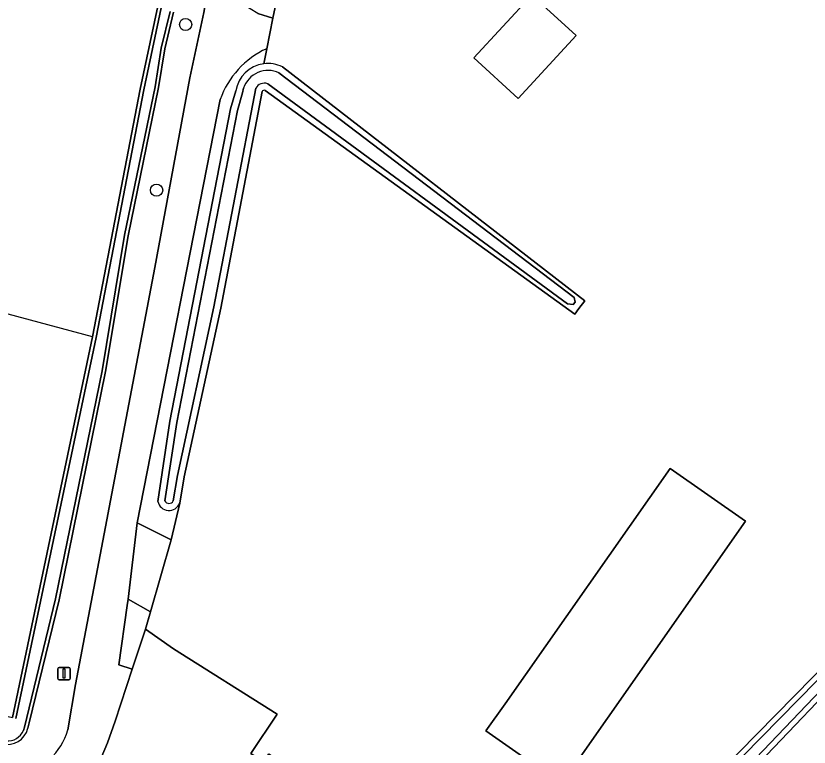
# Model space of a CAD drawing. Extents: x 162879 to 165540, y 384011 to 385181.
# Drawn here: x 164874.9 to 164938.6, y 384582.8 to 384641.5 of the extents above; entities that cross this region are included whole.
import ezdxf

# ---------------------------------------------------------------- set-up
doc = ezdxf.new("R2010")
doc.units = 0
for name, color, linetype in [('IMGEO_Boom', 7, 'Continuous'), ('IMGEO_Erf', 7, 'Continuous'), ('IMGEO_Groenvoorziening', 7, 'Continuous'), ('IMGEO_Hek', 7, 'Continuous'), ('IMGEO_Oever', 7, 'Continuous'), ('IMGEO_Pand', 7, 'Continuous'), ('IMGEO_Parkeervlak_open', 7, 'Continuous'), ('IMGEO_Rijbaan_lokaal_halfverhard', 7, 'Continuous'), ('IMGEO_Rijbaan_lokaal_open', 7, 'Continuous'), ('IMGEO_Verkeersbordpaal', 7, 'Continuous'), ('IMGEO_Voetpad_open', 7, 'Continuous'), ('IMGEO_Waterloop', 7, 'Continuous')]:
    doc.layers.add(name, color=color, linetype=linetype)

msp = doc.modelspace()

# ---------------------------------------------------------------- linework, layer by layer
at = {"layer": 'IMGEO_Boom'}
for centre in [(164888.496, 384640.768), (164886.165, 384627.471)]:
    msp.add_circle(centre, 0.489, dxfattribs=at)
at = {"layer": 'IMGEO_Erf'}
for points in [[(164884.855, 384635.574), (164889.01, 384655.225), (164892.286, 384673.132), (164892.296, 384674.841), (164891.866, 384674.889), (164889.708, 384674.575), (164874.625, 384671.012), (164871.562, 384669.933), (164863.896, 384668.156), (164851.967, 384665.092), (164851.573, 384661.102), (164847.9, 384644.922), (164846.204, 384637.453), (164845.099, 384633.399), (164841.69, 384619.346), (164839.241, 384608.406), (164838.16, 384602.227), (164836.135, 384594.16), (164843.208, 384592.475), (164849.111, 384591.069), (164852.594, 384590.24), (164858.797, 384588.808), (164874.596, 384585.16), (164881.031, 384615.693)], [(164915.198, 384634.826), (164911.643, 384638.089), (164916.295, 384643.157), (164919.85, 384639.895)], [(164933.446, 384600.906), (164918.668, 384579.822), (164912.598, 384584.077), (164914.147, 384586.235), (164927.401, 384605.143)]]:
    msp.add_lwpolyline(points, close=True, dxfattribs=at)
for points in [[(164896.351, 384645.329), (164895.496, 384641.286), (164895.003, 384638.823), (164894.762, 384637.619)], [(164896.271, 384637.366), (164920.533, 384618.588), (164920.077, 384617.983), (164919.733, 384617.527), (164894.874, 384635.473)], [(164894.639, 384635.387), (164891.312, 384618.004), (164888.386, 384604.471), (164888.024, 384602.352), (164887.347, 384599.404), (164885.677, 384593.634), (164885.272, 384592.236), (164887.523, 384590.648), (164895.833, 384585.413), (164893.739, 384582.249), (164894.737, 384581.565), (164895.173, 384582.236), (164912.127, 384571.207), (164910.956, 384569.406), (164908.147, 384565.22), (164912.774, 384562.158), (164912.883, 384560.989), (164918.204, 384557.583)], [(164944.33, 384591.748), (164932.272, 384579.131), (164927.505, 384574.449), (164924.425, 384571.633), (164922.106, 384568.975), (164918.407, 384565.359), (164916.303, 384563.727), (164915.24, 384562.595), (164914.526, 384563.05), (164914.903, 384563.653), (164917.708, 384566.818), (164921.967, 384571.014), (164923.987, 384573.277), (164944.779, 384594.433)]]:
    msp.add_lwpolyline(points, dxfattribs=at)
for centre, radius, start, end in [((164895.102, 384635.017), 2.624, 63.52978, 97.43477), ((164894.8, 384635.31), 0.179, 65.67718, 154.52377)]:
    msp.add_arc(centre, radius, start, end, dxfattribs=at)
at = {"layer": 'IMGEO_Groenvoorziening'}
for points in [[(164888.838, 384636.479), (164889.964, 384641.732), (164891.347, 384649.374), (164896.967, 384677.709), (164896.683, 384678.337), (164895.722, 384678.441), (164894.073, 384678.321), (164886.307, 384676.362), (164872.709, 384673.398), (164861.244, 384670.067), (164854.317, 384668.355), (164842.406, 384665.77), (164838.206, 384664.394), (164832.617, 384662.859), (164813.949, 384658.504), (164797.939, 384654.255), (164794.513, 384653.684), (164788.628, 384652.442), (164788.199, 384651.436), (164784.21, 384653.167), (164776.749, 384633.69), (164774.282, 384627.221)], [(164887.536, 384641.745), (164886.814, 384638.803), (164886.324, 384635.703), (164883.878, 384623.807), (164882.077, 384612.914), (164878.335, 384594.6), (164875.94, 384584.718), (164875.834, 384584.281)], [(164894.762, 384637.619), (164895.003, 384638.823)], [(164879.05, 384584.158), (164879.643, 384587.786), (164886.035, 384621.266), (164888.838, 384636.479)], [(164892.108, 384633.998), (164892.523, 384635.432)], [(164891.273, 384634.745), (164884.601, 384600.773), (164887.347, 384599.404), (164888.024, 384602.352)], [(164886.26, 384602.485), (164887.239, 384608.923), (164892.108, 384633.998)]]:
    msp.add_lwpolyline(points, dxfattribs=at)
for centre, radius, start, end in [((164897.911, 384632.419), 7.034, 114.41848, 160.68545), ((164895.105, 384635.029), 2.613, 97.53447, 171.11928), ((164887.163, 384602.695), 0.927, 193.1203, 338.25618), ((164874.171, 384584.686), 1.711, 256.33307, 346.31728), ((164874.042, 384585.641), 5.223, 282.0151, 343.50798)]:
    msp.add_arc(centre, radius, start, end, dxfattribs=at)
at = {"layer": 'IMGEO_Hek'}
for points in [[(164881.031, 384615.693), (164863.184, 384620.495), (164867.612, 384639.281), (164847.9, 384644.922)], [(164885.272, 384592.236), (164887.368, 384599.478), (164888.024, 384602.352)]]:
    msp.add_lwpolyline(points, dxfattribs=at)
at = {"layer": 'IMGEO_Oever'}
for points in [[(164889.708, 384674.575), (164891.866, 384674.889), (164892.296, 384674.841), (164892.286, 384673.132), (164889.01, 384655.225), (164884.855, 384635.574), (164881.031, 384615.693), (164874.596, 384585.16)], [(164874.868, 384585.058), (164881.312, 384615.636), (164885.136, 384635.517), (164889.292, 384655.169)], [(164894.295, 384641.662), (164895.496, 384641.286), (164896.351, 384645.329)], [(164875.834, 384584.281), (164875.94, 384584.718), (164878.335, 384594.6), (164882.077, 384612.914), (164883.878, 384623.807), (164886.324, 384635.703), (164886.814, 384638.803), (164887.536, 384641.745)], [(164887.255, 384641.802), (164886.532, 384638.86), (164886.042, 384635.754), (164883.596, 384623.859), (164881.795, 384612.966), (164878.055, 384594.663)], [(164894.874, 384635.473), (164919.733, 384617.527), (164920.077, 384617.983), (164920.533, 384618.588), (164896.271, 384637.366)], [(164895.99, 384636.879), (164919.685, 384618.852), (164919.757, 384618.484), (164919.617, 384618.298), (164919.159, 384618.358), (164895.085, 384636.008)], [(164892.523, 384635.432), (164892.108, 384633.998), (164887.239, 384608.923), (164886.26, 384602.485)], [(164886.832, 384602.538), (164887.788, 384608.828), (164892.65, 384633.867), (164893.062, 384635.29), (164893.152, 384635.666)], [(164894.121, 384635.646), (164890.766, 384618.115), (164887.839, 384604.577), (164887.489, 384602.527)], [(164888.024, 384602.352), (164888.386, 384604.471), (164891.312, 384618.004), (164894.639, 384635.387)], [(164964.532, 384613.527), (164931.957, 384579.442), (164927.2, 384574.771), (164924.108, 384571.943), (164921.784, 384569.279), (164918.116, 384565.693), (164916.096, 384563.967), (164915.31, 384563.076), (164915.134, 384563.188), (164915.123, 384563.456), (164918.029, 384566.513), (164922.288, 384570.708), (164924.31, 384572.974), (164945.099, 384594.127)], [(164878.055, 384594.663), (164875.558, 384584.361), (164875.475, 384584.114)], [(164944.779, 384594.433), (164923.987, 384573.277), (164921.967, 384571.014), (164917.708, 384566.818), (164914.903, 384563.653), (164914.526, 384563.05), (164915.24, 384562.595), (164916.303, 384563.727), (164918.407, 384565.359), (164922.106, 384568.975), (164924.425, 384571.633), (164927.505, 384574.449), (164932.272, 384579.131), (164944.33, 384591.748)]]:
    msp.add_lwpolyline(points, dxfattribs=at)
for centre, radius, start, end in [((164895.105, 384635.029), 2.613, 97.53447, 171.11928), ((164895.101, 384635.033), 2.049, 64.27333, 162.01172), ((164895.102, 384635.017), 2.624, 63.52978, 97.43477), ((164894.81, 384635.275), 0.783, 69.47399, 151.6902), ((164894.8, 384635.31), 0.179, 65.67718, 154.52377), ((164887.163, 384602.695), 0.927, 193.1203, 338.25618), ((164887.163, 384602.691), 0.365, 204.73733, 333.34426), ((164874.171, 384584.686), 1.711, 256.33307, 346.31728), ((164874.198, 384584.642), 1.382, 265.11672, 337.53284)]:
    msp.add_arc(centre, radius, start, end, dxfattribs=at)
at = {"layer": 'IMGEO_Pand'}
for points in [[(164919.85, 384639.895), (164916.295, 384643.157), (164911.643, 384638.089), (164915.198, 384634.826)], [(164933.446, 384600.906), (164927.401, 384605.143), (164914.147, 384586.235), (164912.598, 384584.077), (164918.668, 384579.822)]]:
    msp.add_lwpolyline(points, close=True, dxfattribs=at)
at = {"layer": 'IMGEO_Parkeervlak_open'}
msp.add_lwpolyline([(164895.833, 384585.413), (164887.523, 384590.648), (164885.272, 384592.236), (164884.211, 384589.022), (164882.836, 384584.857), (164882.216, 384583.126), (164879.941, 384577.746), (164880.203, 384577.621), (164889.27, 384573.154), (164891.209, 384576.213), (164894.001, 384580.434), (164894.737, 384581.565), (164893.739, 384582.249)], close=True, dxfattribs=at)
at = {"layer": 'IMGEO_Rijbaan_lokaal_halfverhard'}
for points in [[(164895.003, 384638.823), (164895.496, 384641.286), (164894.295, 384641.662), (164893.07, 384642.401), (164892.677, 384642.837), (164892.655, 384643.357), (164897.565, 384668.42), (164898.622, 384675.161), (164899.304, 384677.441), (164900.179, 384680.368), (164911.634, 384749.963), (164912.331, 384755.127), (164913.21, 384764.383), (164913.444, 384766.339), (164913.949, 384770.56), (164914.029, 384773.099), (164913.429, 384782.456), (164913.06, 384785.761), (164912.198, 384782.65), (164910.136, 384779.234), (164908.191, 384777.212), (164909.651, 384777.18)], [(164911.07, 384774.68), (164911.351, 384770.582), (164911.25, 384768.94), (164910.911, 384763.405), (164910.252, 384757.267), (164909.385, 384752.615), (164908.897, 384750), (164906.034, 384731.74), (164905.235, 384728.262), (164904.875, 384724.643), (164899.956, 384693.249), (164897.977, 384682.332), (164896.967, 384677.709), (164891.347, 384649.374), (164889.964, 384641.732), (164888.838, 384636.479), (164886.035, 384621.266), (164879.643, 384587.786), (164879.05, 384584.158)], [(164879.941, 384577.746), (164882.216, 384583.126), (164882.836, 384584.857), (164884.211, 384589.022), (164883.139, 384589.387), (164883.814, 384594.129), (164883.877, 384594.659), (164884.601, 384600.773), (164891.273, 384634.745)]]:
    msp.add_lwpolyline(points, dxfattribs=at)
for centre, radius, start, end in [((164897.911, 384632.419), 7.034, 114.41848, 160.68545), ((164874.042, 384585.641), 5.223, 282.0151, 343.50798)]:
    msp.add_arc(centre, radius, start, end, dxfattribs=at)
at = {"layer": 'IMGEO_Rijbaan_lokaal_open'}
msp.add_lwpolyline([(164885.272, 384592.236), (164885.677, 384593.634), (164883.877, 384594.659), (164883.814, 384594.129), (164883.139, 384589.387), (164884.211, 384589.022)], close=True, dxfattribs=at)
at = {"layer": 'IMGEO_Verkeersbordpaal'}
for p, q in [((164878.234, 384588.268), (164878.234, 384589.068)), ((164878.234, 384589.068), (164878.234, 384588.268)), ((164878.334, 384589.168), (164879.124, 384589.168)), ((164879.124, 384589.168), (164878.334, 384589.168)), ((164879.224, 384589.068), (164879.224, 384588.268)), ((164879.224, 384588.268), (164879.224, 384589.068)), ((164879.124, 384588.168), (164878.334, 384588.168)), ((164878.334, 384588.168), (164879.124, 384588.168))]:
    msp.add_line(p, q, dxfattribs=at)
msp.add_lwpolyline([(164878.654, 384589.043), (164878.804, 384589.043), (164878.804, 384588.293), (164878.654, 384588.293), (164878.654, 384589.043)], dxfattribs=at)
for centre, start, end in [((164878.334, 384589.068), 90, 180), ((164878.334, 384589.068), 90, 180), ((164879.124, 384589.068), 0, 90), ((164879.124, 384589.068), 360, 90), ((164878.334, 384588.268), 180, 270), ((164878.334, 384588.268), 180, 270), ((164879.124, 384588.268), 270, 0), ((164879.124, 384588.268), 270, 0)]:
    msp.add_arc(centre, 0.1, start, end, dxfattribs=at)
at = {"layer": 'IMGEO_Voetpad_open'}
msp.add_lwpolyline([(164887.347, 384599.404), (164884.601, 384600.773), (164883.877, 384594.659), (164885.677, 384593.634)], close=True, dxfattribs=at)
at = {"layer": 'IMGEO_Waterloop'}
for points in [[(164889.292, 384655.169), (164885.136, 384635.517), (164881.312, 384615.636), (164874.868, 384585.058)], [(164875.475, 384584.114), (164875.558, 384584.361), (164878.055, 384594.663), (164881.795, 384612.966), (164883.596, 384623.859), (164886.042, 384635.754), (164886.532, 384638.86), (164887.255, 384641.802)], [(164895.085, 384636.008), (164919.159, 384618.358), (164919.617, 384618.298), (164919.757, 384618.484), (164919.685, 384618.852), (164895.99, 384636.879)], [(164893.152, 384635.666), (164893.062, 384635.29), (164892.65, 384633.867), (164887.788, 384608.828), (164886.832, 384602.538)], [(164887.489, 384602.527), (164887.839, 384604.577), (164890.766, 384618.115), (164894.121, 384635.646)], [(164945.099, 384594.127), (164924.31, 384572.974), (164922.288, 384570.708), (164918.029, 384566.513), (164915.123, 384563.456), (164915.134, 384563.188), (164915.31, 384563.076), (164916.096, 384563.967), (164918.116, 384565.693), (164921.784, 384569.279), (164924.108, 384571.943), (164927.2, 384574.771), (164931.957, 384579.442), (164964.532, 384613.527)]]:
    msp.add_lwpolyline(points, dxfattribs=at)
for centre, radius, start, end in [((164895.101, 384635.033), 2.049, 64.27333, 162.01172), ((164894.81, 384635.275), 0.783, 69.47399, 151.6902), ((164887.163, 384602.691), 0.365, 204.73733, 333.34426), ((164874.198, 384584.642), 1.382, 265.11672, 337.53284)]:
    msp.add_arc(centre, radius, start, end, dxfattribs=at)

doc.saveas('drawing.dxf')
